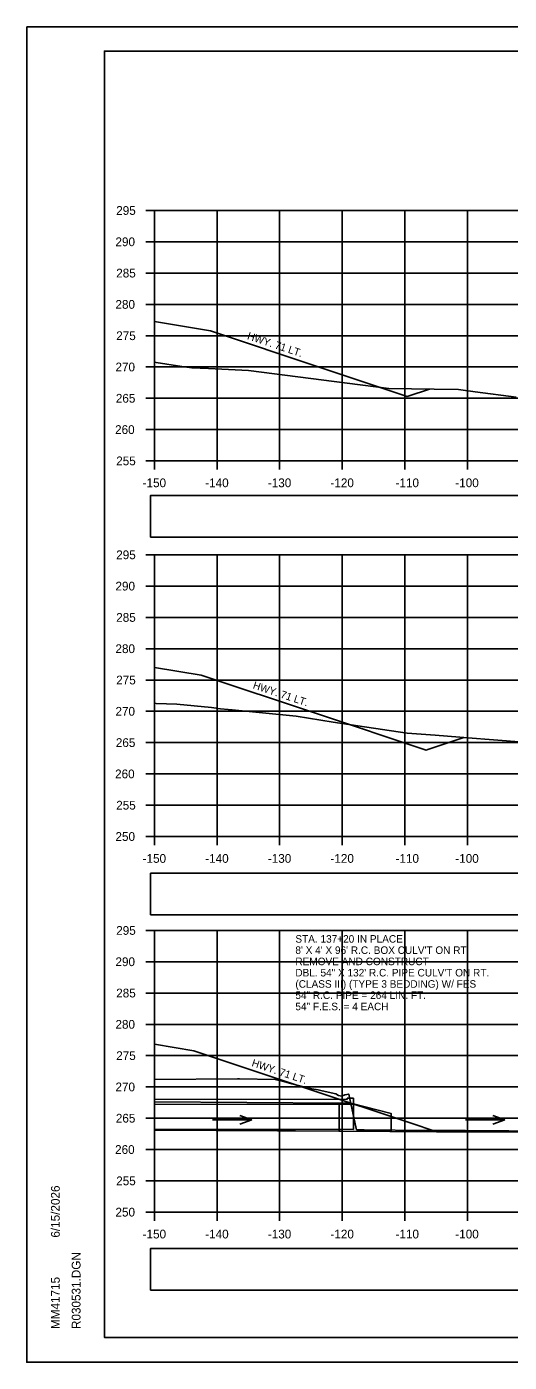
# Model space of a CAD drawing. Extents: x 285 to 4233, y -659 to 3710.
# Drawn here: x 2389.1 to 2466.2, y 2322.9 to 2536.2 of the extents above; entities that cross this region are included whole.
import ezdxf

# ---------------------------------------------------------------- set-up
doc = ezdxf.new("R2010")
doc.units = 0
for name, color, linetype in [('R_Axis', 7, 'Continuous'), ('R_Axis Annot', 7, 'Continuous'), ('R_Border', 7, 'Continuous'), ('R_Exist Surface', 7, 'Continuous'), ('R_Fin Surface', 7, 'Continuous'), ('R_Grid', 7, 'Continuous'), ('R_No Plot', 7, 'Continuous'), ('R_Water', 7, 'Continuous'), ('R_Water Annot', 7, 'Continuous')]:
    doc.layers.add(name, color=color, linetype=linetype)

msp = doc.modelspace()

# ---------------------------------------------------------------- linework, layer by layer
at = {"layer": 'R_Axis'}
for p, q in [((2408.1, 2506.87), (2409.5, 2506.87)), ((2409.5, 2466.87), (2409.5, 2506.87)), ((2408.1, 2501.87), (2409.5, 2501.87)), ((2408.1, 2496.87), (2409.5, 2496.87)), ((2408.1, 2491.87), (2409.5, 2491.87)), ((2408.1, 2486.87), (2409.5, 2486.87)), ((2408.1, 2481.87), (2409.5, 2481.87)), ((2408.1, 2476.87), (2409.5, 2476.87)), ((2408.1, 2471.87), (2409.5, 2471.87)), ((2408.1, 2466.87), (2409.5, 2466.87)), ((2409.5, 2466.87), (2709.5, 2466.87)), ((2409.5, 2465.47), (2409.5, 2466.87)), ((2419.5, 2465.47), (2419.5, 2466.87)), ((2429.5, 2465.47), (2429.5, 2466.87)), ((2439.5, 2465.47), (2439.5, 2466.87)), ((2449.5, 2465.47), (2449.5, 2466.87)), ((2459.5, 2465.47), (2459.5, 2466.87)), ((2408.1, 2451.87), (2409.5, 2451.87)), ((2409.5, 2406.87), (2409.5, 2451.87)), ((2408.1, 2446.87), (2409.5, 2446.87)), ((2408.1, 2441.87), (2409.5, 2441.87)), ((2408.1, 2436.87), (2409.5, 2436.87)), ((2408.1, 2431.87), (2409.5, 2431.87)), ((2408.1, 2426.87), (2409.5, 2426.87)), ((2408.1, 2421.87), (2409.5, 2421.87)), ((2408.1, 2416.87), (2409.5, 2416.87)), ((2408.1, 2411.87), (2409.5, 2411.87)), ((2408.1, 2406.87), (2409.5, 2406.87)), ((2409.5, 2406.87), (2709.5, 2406.87)), ((2409.5, 2405.47), (2409.5, 2406.87)), ((2419.5, 2405.47), (2419.5, 2406.87)), ((2429.5, 2405.47), (2429.5, 2406.87)), ((2439.5, 2405.47), (2439.5, 2406.87)), ((2449.5, 2405.47), (2449.5, 2406.87)), ((2459.5, 2405.47), (2459.5, 2406.87)), ((2408.1, 2391.87), (2409.5, 2391.87)), ((2409.5, 2346.87), (2409.5, 2391.87)), ((2408.1, 2386.87), (2409.5, 2386.87)), ((2408.1, 2381.87), (2409.5, 2381.87)), ((2408.1, 2376.87), (2409.5, 2376.87)), ((2408.1, 2371.87), (2409.5, 2371.87)), ((2408.1, 2366.87), (2409.5, 2366.87)), ((2408.1, 2361.87), (2409.5, 2361.87)), ((2408.1, 2356.87), (2409.5, 2356.87)), ((2408.1, 2351.87), (2409.5, 2351.87)), ((2408.1, 2346.87), (2409.5, 2346.87)), ((2409.5, 2346.87), (2709.5, 2346.87)), ((2409.5, 2345.47), (2409.5, 2346.87)), ((2419.5, 2345.47), (2419.5, 2346.87)), ((2429.5, 2345.47), (2429.5, 2346.87)), ((2439.5, 2345.47), (2439.5, 2346.87)), ((2449.5, 2345.47), (2449.5, 2346.87)), ((2459.5, 2345.47), (2459.5, 2346.87))]:
    msp.add_line(p, q, dxfattribs=at)
at = {"layer": 'R_Axis Annot'}
for points in [[(2408.87, 2454.71), (2536.56, 2454.71), (2536.56, 2461.37), (2408.87, 2461.37)], [(2408.87, 2394.36), (2536.56, 2394.36), (2536.56, 2401.01), (2408.87, 2401.01)], [(2408.87, 2334.43), (2536.56, 2334.43), (2536.56, 2341.09), (2408.87, 2341.09)]]:
    msp.add_lwpolyline(points, close=True, dxfattribs=at)
at = {"layer": 'R_Border'}
for p, q in [((2401.5, 2532.33), (2717.68, 2532.33)), ((2401.5, 2326.87), (2401.5, 2532.33)), ((2401.5, 2326.87), (2401.5, 2326.87)), ((2717.68, 2326.87), (2401.5, 2326.87))]:
    msp.add_line(p, q, dxfattribs=at)
at = {"layer": 'R_Exist Surface'}
for points in [[(2409.5, 2482.63), (2409.79, 2482.61), (2413.86, 2481.97), (2415.47, 2481.72), (2418.12, 2481.62), (2424.5, 2481.3), (2440.3, 2479.29), (2446.93, 2478.45), (2454.19, 2478.34), (2458.09, 2478.29), (2460.72, 2477.92), (2467.3, 2477.04)], [(2409.5, 2428.16), (2409.79, 2428.14), (2413.06, 2428.02), (2418.6, 2427.46), (2419.38, 2427.37), (2419.4, 2427.34), (2421.91, 2427.09), (2432.12, 2426.07), (2438.03, 2425.16), (2449.87, 2423.39), (2454.32, 2423.08), (2460.27, 2422.57), (2462.98, 2422.35), (2469.82, 2421.81)], [(2409.5, 2368.05), (2422.75, 2368.16), (2422.93, 2368.16), (2423.06, 2368.16), (2428.77, 2368.05), (2430.34, 2367.69), (2431.45, 2367.39), (2432.92, 2367.02), (2434.64, 2366.59), (2435.65, 2366.41), (2436.27, 2366.26), (2438.49, 2365.77), (2438.91, 2365.51), (2439.43, 2365.37), (2439.9, 2365.6), (2440.55, 2365.73), (2441.73, 2360.21), (2441.78, 2360.02), (2443, 2360.01), (2452.98, 2359.92), (2456.95, 2359.89), (2459.2, 2359.9), (2473.11, 2359.8)]]:
    msp.add_lwpolyline(points, dxfattribs=at)
at = {"layer": 'R_Fin Surface'}
msp.add_line((2454.62, 2359.69), (2478.47, 2359.62), dxfattribs=at)
for points in [[(2409.5, 2489.13), (2418.47, 2487.63), (2436.11, 2481.75), (2449.89, 2477.16), (2450.03, 2477.21), (2453.46, 2478.35)], [(2409.5, 2433.88), (2416.98, 2432.63), (2435.37, 2426.5), (2452.88, 2420.67), (2453.19, 2420.77), (2458.92, 2422.68)], [(2409.5, 2373.68), (2415.8, 2372.63), (2434.78, 2366.3), (2450.18, 2361.17), (2454.62, 2359.69)]]:
    msp.add_lwpolyline(points, dxfattribs=at)
at = {"layer": 'R_Grid'}
for p, q in [((2409.5, 2506.87), (2709.5, 2506.87)), ((2409.5, 2466.87), (2409.5, 2506.87)), ((2419.5, 2466.87), (2419.5, 2506.87)), ((2429.5, 2466.87), (2429.5, 2506.87)), ((2439.5, 2466.87), (2439.5, 2506.87)), ((2449.5, 2466.87), (2449.5, 2506.87)), ((2459.5, 2466.87), (2459.5, 2506.87)), ((2409.5, 2501.87), (2709.5, 2501.87)), ((2409.5, 2496.87), (2709.5, 2496.87)), ((2409.5, 2491.87), (2709.5, 2491.87)), ((2409.5, 2486.87), (2709.5, 2486.87)), ((2409.5, 2481.87), (2709.5, 2481.87)), ((2409.5, 2476.87), (2709.5, 2476.87)), ((2409.5, 2471.87), (2709.5, 2471.87)), ((2409.5, 2466.87), (2709.5, 2466.87)), ((2409.5, 2451.87), (2709.5, 2451.87)), ((2409.5, 2406.87), (2409.5, 2451.87)), ((2419.5, 2406.87), (2419.5, 2451.87)), ((2429.5, 2406.87), (2429.5, 2451.87)), ((2439.5, 2406.87), (2439.5, 2451.87)), ((2449.5, 2406.87), (2449.5, 2451.87)), ((2459.5, 2406.87), (2459.5, 2451.87)), ((2409.5, 2446.87), (2709.5, 2446.87)), ((2409.5, 2441.87), (2709.5, 2441.87)), ((2409.5, 2436.87), (2709.5, 2436.87)), ((2409.5, 2431.87), (2709.5, 2431.87)), ((2409.5, 2426.87), (2709.5, 2426.87)), ((2409.5, 2421.87), (2709.5, 2421.87)), ((2409.5, 2416.87), (2709.5, 2416.87)), ((2409.5, 2411.87), (2709.5, 2411.87)), ((2409.5, 2406.87), (2709.5, 2406.87)), ((2409.5, 2391.87), (2709.5, 2391.87)), ((2409.5, 2346.87), (2409.5, 2391.87)), ((2419.5, 2346.87), (2419.5, 2391.87)), ((2429.5, 2346.87), (2429.5, 2391.87)), ((2439.5, 2346.87), (2439.5, 2391.87)), ((2449.5, 2346.87), (2449.5, 2391.87)), ((2459.5, 2346.87), (2459.5, 2391.87)), ((2409.5, 2386.87), (2709.5, 2386.87)), ((2409.5, 2381.87), (2709.5, 2381.87)), ((2409.5, 2376.87), (2709.5, 2376.87)), ((2409.5, 2371.87), (2709.5, 2371.87)), ((2409.5, 2366.87), (2709.5, 2366.87)), ((2409.5, 2361.87), (2709.5, 2361.87)), ((2409.5, 2356.87), (2709.5, 2356.87)), ((2409.5, 2351.87), (2709.5, 2351.87)), ((2409.5, 2346.87), (2709.5, 2346.87))]:
    msp.add_line(p, q, dxfattribs=at)
at = {"layer": 'R_No Plot'}
for p, q in [((2389.1, 2536.23), (2722.43, 2536.23)), ((2389.1, 2322.89), (2722.43, 2322.89))]:
    msp.add_line(p, q, dxfattribs=at)
for points in [[(2389.09, 2536.23), (2722.43, 2536.23), (2722.43, 2322.89), (2389.09, 2322.89)], [(2635.42, 2532.33), (2655.04, 2532.33), (2655.04, 2522.45), (2671.15, 2522.45), (2694.35, 2522.45), (2694.47, 2494.29), (2717.68, 2494.29), (2717.68, 2326.87), (2401.5, 2326.87), (2401.5, 2532.33)]]:
    msp.add_lwpolyline(points, close=True, dxfattribs=at)
at = {"layer": 'R_Water'}
for p, q in [((2409.5, 2364.9), (2440.31, 2364.85)), ((2409.5, 2364.11), (2441.31, 2364.06)), ((2440.31, 2365.1), (2440.31, 2364.85)), ((2440.31, 2365.1), (2441.31, 2365.1)), ((2441.31, 2365.1), (2441.31, 2360.07)), ((2409.5, 2360.11), (2441.31, 2360.06)), ((2409.5, 2360), (2454.62, 2359.69))]:
    msp.add_line(p, q, dxfattribs=at)
msp.add_lwpolyline([(2409.5, 2359.99), (2438.98, 2359.79), (2439.01, 2364.29), (2409.5, 2364.49)], dxfattribs=at)
msp.add_lwpolyline([(2439.01, 2364.29), (2438.98, 2359.79), (2447.32, 2359.74), (2447.33, 2362.61), (2440.85, 2364.28)], close=True, dxfattribs=at)
at = {"layer": 'R_Water Annot'}
for p, q in [((2425.08, 2361.63), (2423.15, 2362.33)), ((2465.46, 2361.63), (2463.54, 2362.33)), ((2418.79, 2361.63), (2425.08, 2361.63)), ((2425.08, 2361.63), (2423.15, 2360.93)), ((2459.18, 2361.63), (2465.46, 2361.63)), ((2465.46, 2361.63), (2463.54, 2360.93))]:
    msp.add_line(p, q, dxfattribs=at)

# ---------------------------------------------------------------- texts
at = {"layer": 'R_Axis Annot'}
for s, p in [('295', (2403.39, 2506.17)), ('290', (2403.27, 2501.17)), ('285', (2403.39, 2496.17)), ('280', (2403.27, 2491.17)), ('275', (2403.39, 2486.17)), ('270', (2403.27, 2481.17)), ('265', (2403.33, 2476.17)), ('260', (2403.21, 2471.17)), ('255', (2403.39, 2466.17)), ('-150', (2407.61, 2462.67)), ('-140', (2417.61, 2462.67)), ('-130', (2427.61, 2462.67)), ('-120', (2437.61, 2462.67)), ('-110', (2448.01, 2462.67)), ('-100', (2457.56, 2462.67)), ('295', (2403.39, 2451.17)), ('290', (2403.27, 2446.17)), ('285', (2403.39, 2441.17)), ('280', (2403.27, 2436.17)), ('275', (2403.39, 2431.17)), ('270', (2403.27, 2426.17)), ('265', (2403.33, 2421.17)), ('260', (2403.21, 2416.17)), ('255', (2403.39, 2411.17)), ('250', (2403.27, 2406.17)), ('-150', (2407.61, 2402.67)), ('-140', (2417.61, 2402.67)), ('-130', (2427.61, 2402.67)), ('-120', (2437.61, 2402.67)), ('-110', (2448.01, 2402.67)), ('-100', (2457.56, 2402.67)), ('295', (2403.39, 2391.17)), ('290', (2403.27, 2386.17)), ('285', (2403.39, 2381.17)), ('280', (2403.27, 2376.17)), ('275', (2403.39, 2371.17)), ('270', (2403.27, 2366.17)), ('265', (2403.33, 2361.17)), ('260', (2403.21, 2356.17)), ('255', (2403.39, 2351.17)), ('250', (2403.27, 2346.17)), ('-150', (2407.61, 2342.67)), ('-140', (2417.61, 2342.67)), ('-130', (2427.61, 2342.67)), ('-120', (2437.61, 2342.67)), ('-110', (2448.01, 2342.67)), ('-100', (2457.56, 2342.67))]:
    msp.add_text(s, height=1.4, dxfattribs=at).set_placement(p)
at = {"layer": 'R_Border'}
for s, p in [('6/15/2026', (2394.37, 2342.8)), ('R030531.DGN', (2397.69, 2328.2)), ('MM41715', (2394.37, 2328.2))]:
    msp.add_text(s, height=1.4, rotation=90, dxfattribs=at).set_placement(p)
at = {"layer": 'R_Water'}
for rotation, p in [(341.5671, (2424.23, 2486.34)), (341.5669, (2425.13, 2430.55)), (341.5669, (2424.94, 2370.22))]:
    msp.add_text('HWY. 71 LT.', height=1.2, rotation=rotation, dxfattribs=at).set_placement(p)
at = {"layer": 'R_Water Annot'}
for s, p in [('STA. 137+20 IN PLACE', (2432.01, 2389.92)), ("8' X 4' X 96' R.C. BOX CULV'T ON RT.", (2432.01, 2388.12)), ('REMOVE AND CONSTRUCT', (2432.01, 2386.32)), ('DBL. 54" X 132\' R.C. PIPE CULV\'T ON RT.', (2432.01, 2384.52)), ('(CLASS III) (TYPE 3 BEDDING) W/ FES', (2432.01, 2382.72)), ('54" R.C. PIPE = 264 LIN. FT.', (2432.01, 2380.92)), ('54" F.E.S. = 4 EACH', (2432.01, 2379.12))]:
    msp.add_text(s, height=1.2, dxfattribs=at).set_placement(p)

doc.saveas('drawing.dxf')
